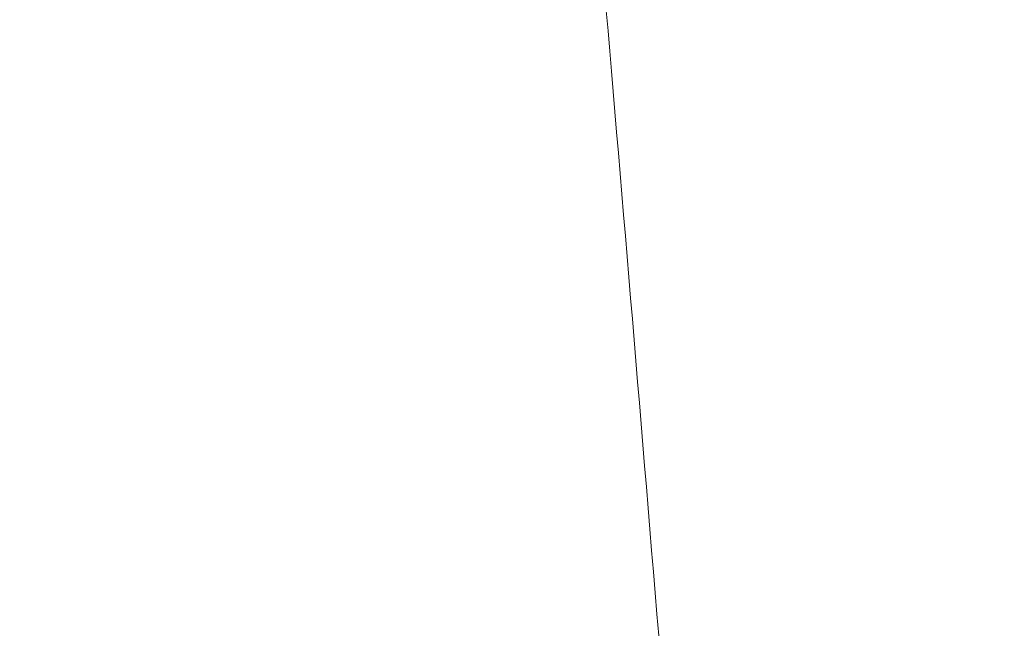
# Model space of a CAD drawing. Header units: inches. Extents: x 1 to 109, y 1 to 85.
# Tile 709 of 1056: x 88.3936 to 88.39615, y 24.49658 to 24.49816. Entities that reach past the tile are written whole.
import ezdxf

# ---------------------------------------------------------------- set-up
doc = ezdxf.new("R2010")
doc.units = ezdxf.units.IN
doc.header["$MEASUREMENT"] = 0

msp = doc.modelspace()

# ---------------------------------------------------------------- linework, layer by layer
at = {"color": 7, "linetype": 'Continuous', "lineweight": 15, "ltscale": 5}
for points, knots in [([(88.3990507, 24.4341884), (88.3989611, 24.4360523), (88.3987806, 24.4398112), (88.398495, 24.4454627), (88.3981978, 24.451134), (88.3978899, 24.4567788), (88.3975738, 24.4623489), (88.3972582, 24.4676916), (88.3969457, 24.4727715), (88.3966388, 24.4775614), (88.3963338, 24.4821258), (88.3960328, 24.486433), (88.3957322, 24.4905357), (88.3954344, 24.4943903), (88.3951423, 24.497955), (88.3948624, 24.501144), (88.394597, 24.5039782), (88.3943193, 24.5064731), (88.3940345, 24.5085857), (88.3937443, 24.510314), (88.3934511, 24.5116582), (88.3931513, 24.5126327), (88.3928469, 24.5132232), (88.3925341, 24.513425), (88.3922151, 24.5132068), (88.3918926, 24.512543), (88.3915756, 24.5114491), (88.3912664, 24.5099428), (88.3909674, 24.5080482), (88.3906858, 24.5058364), (88.3904226, 24.5033537), (88.3901712, 24.5006182), (88.3899054, 24.4975625), (88.3896291, 24.4941712), (88.3893366, 24.4903796), (88.3890296, 24.486184), (88.3887099, 24.4815898), (88.388386, 24.4767104), (88.3880605, 24.4715845), (88.3877361, 24.4662549), (88.3874217, 24.4608713), (88.3871194, 24.4554893), (88.3868309, 24.4501583), (88.3865522, 24.4448109), (88.3862842, 24.4394859), (88.3861142, 24.435945), (88.3860298, 24.4341884)], [0, 0, 0, 0, 0.022479, 0.045331, 0.068506, 0.091948, 0.115595, 0.139386, 0.161889, 0.184404, 0.206874, 0.229245, 0.25146, 0.274794, 0.297838, 0.320536, 0.342918, 0.365562, 0.38856, 0.410518, 0.432694, 0.455036, 0.47749, 0.5, 0.523873, 0.547679, 0.571351, 0.594825, 0.618042, 0.640943, 0.662202, 0.683327, 0.704778, 0.726531, 0.74854, 0.772107, 0.795844, 0.819687, 0.843568, 0.86742, 0.891176, 0.913429, 0.935486, 0.957297, 0.978816, 1, 1, 1, 1]), ([(88.4023059, 24.4341884), (88.4022163, 24.4360523), (88.4020358, 24.4398112), (88.4017502, 24.4454627), (88.401453, 24.451134), (88.4011451, 24.4567788), (88.4008291, 24.4623489), (88.4005134, 24.4676916), (88.4002009, 24.4727715), (88.399894, 24.4775614), (88.399589, 24.4821258), (88.399288, 24.486433), (88.3989874, 24.4905357), (88.3986896, 24.4943903), (88.3983975, 24.497955), (88.3981176, 24.501144), (88.3978522, 24.5039782), (88.3975745, 24.5064731), (88.3972897, 24.5085857), (88.3969995, 24.510314), (88.3967063, 24.5116582), (88.3964065, 24.5126327), (88.3961021, 24.5132232), (88.3957893, 24.513425), (88.3954703, 24.5132068), (88.3951478, 24.512543), (88.3948308, 24.5114491), (88.3945216, 24.5099428), (88.3942226, 24.5080482), (88.393941, 24.5058364), (88.3936778, 24.5033537), (88.3934264, 24.5006182), (88.3931606, 24.4975625), (88.3928843, 24.4941712), (88.3925918, 24.4903796), (88.3922848, 24.486184), (88.3919651, 24.4815898), (88.3916412, 24.4767104), (88.3913157, 24.4715845), (88.3909913, 24.4662549), (88.3906769, 24.4608713), (88.3903746, 24.4554893), (88.3900861, 24.4501583), (88.3898075, 24.4448109), (88.3895394, 24.4394859), (88.3893694, 24.435945), (88.3892851, 24.4341884)], [0, 0, 0, 0, 0.0224789, 0.0453313, 0.0685062, 0.0919475, 0.1155952, 0.1393856, 0.1618887, 0.1844038, 0.2068744, 0.2292447, 0.2514602, 0.2747945, 0.2978377, 0.320536, 0.3429176, 0.3655625, 0.3885596, 0.4105181, 0.432694, 0.4550359, 0.4774899, 0.5000003, 0.523873, 0.5476785, 0.5713505, 0.5948251, 0.6180416, 0.6409433, 0.662202, 0.6833271, 0.7047784, 0.7265313, 0.74854, 0.7721069, 0.7958441, 0.8196866, 0.8435676, 0.8674198, 0.891176, 0.9134288, 0.9354857, 0.9572967, 0.9788157, 1, 1, 1, 1])]:
    msp.add_open_spline(points, degree=3, knots=knots, dxfattribs=at)

doc.saveas('drawing.dxf')
